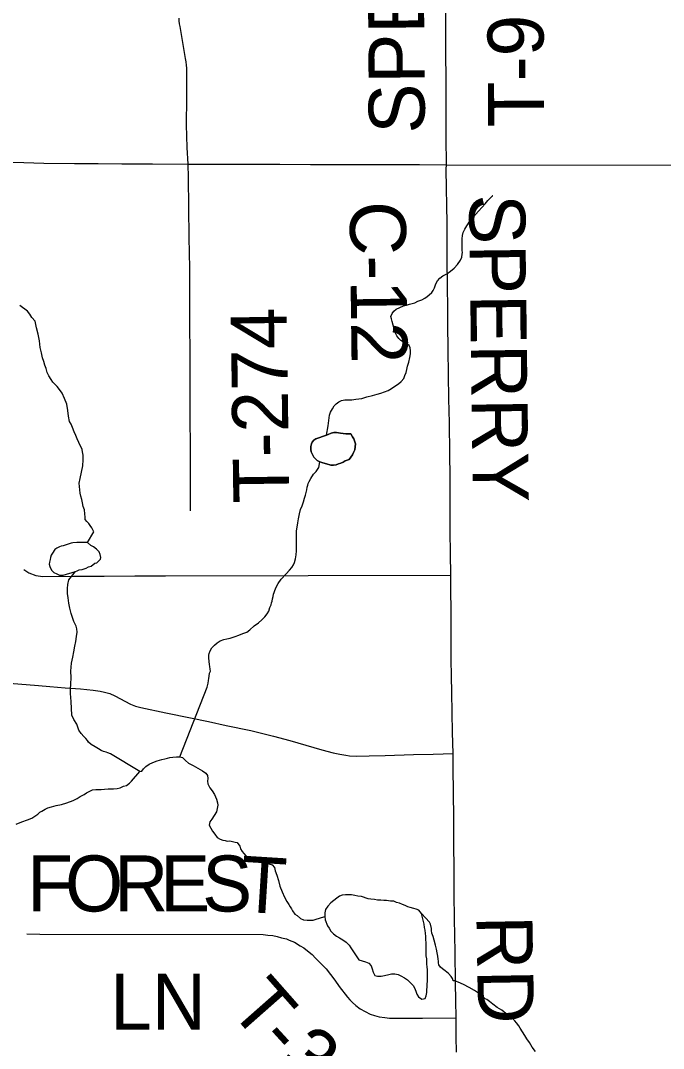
# Model space of a CAD drawing. Extents: x 103424 to 286016, y 38711 to 110967.
# Drawn here: x 112838 to 116302, y 74147 to 79687 of the extents above; entities that cross this region are included whole.
import ezdxf

# ---------------------------------------------------------------- set-up
doc = ezdxf.new("R2010")
doc.units = 0
for name, color, linetype in [('GM_X_County_Road', 7, 'Continuous'), ('GM_X_County_Road_Text', 7, 'Continuous'), ('GM_X_Minor_Lake', 7, 'Continuous'), ('GM_X_Minor_River', 7, 'Continuous'), ('GM_X_Township_Road', 7, 'Continuous'), ('GM_X_Township_Road_Text', 7, 'Continuous'), ('GM_X_US_Route', 7, 'Continuous')]:
    doc.layers.add(name, color=color, linetype=linetype)

msp = doc.modelspace()

# ---------------------------------------------------------------- linework, layer by layer
at = {"layer": 'GM_X_County_Road'}
for points in [[(115157.3, 76697.4), (115155.4, 76815.4), (115153.6, 76933.4), (115152.7, 77098.5), (115152.1, 77226), (115151.4, 77353.6), (115148.7, 77518.6), (115146.5, 77648.3), (115144.4, 77777.9), (115142.7, 77913.7), (115141.1, 78049.5), (115139.5, 78147.3), (115138, 78245.1), (115137.1, 78410.1), (115136.5, 78502.6), (115136, 78595.1), (115134.6, 78689.5), (115133.2, 78784), (115132.1, 78886), (115132.9, 78910)], [(115168.7, 75736), (115165.6, 75849.2), (115163.8, 75957.1), (115162, 76065.1), (115160.5, 76154.4), (115158.9, 76243.6), (115157.7, 76520.2), (115157, 76603.8), (115157.3, 76697.4)], [(115184.4, 74311.6), (115183.3, 74406.2), (115182.2, 74500.8), (115179.3, 74665.8), (115177.8, 74755.6), (115176.2, 74845.4), (115175.3, 74978.4), (115174.3, 75111.4), (115173.2, 75250.6), (115172.1, 75389.9), (115170.6, 75524.7), (115169.2, 75659.5), (115168.7, 75736)], [(115186.6, 74126.7), (115184.9, 74209.2), (115184.4, 74311.6)]]:
    msp.add_lwpolyline(points, dxfattribs=at)
at = {"layer": 'GM_X_Minor_Lake'}
for points in [[(114486.6, 77452.7), (114495.9, 77456.3), (114512, 77462.6), (114526.1, 77466.7), (114540.2, 77466.9), (114562.5, 77463.1), (114590.8, 77459.3), (114617.1, 77459.6), (114627.3, 77443.5), (114633.5, 77433.5), (114641.9, 77405.3), (114638.3, 77372.9), (114632.4, 77358.7), (114626.4, 77346.5), (114608.6, 77322.1), (114586.5, 77313.8), (114576.4, 77307.7), (114564.4, 77301.5), (114550.3, 77297.3), (114538.2, 77293.1), (114524.1, 77291), (114510, 77290.8), (114485.6, 77298.7), (114467.4, 77302.5), (114451.2, 77308.4), (114437, 77316.4), (114426.8, 77324.4), (114418.6, 77334.4), (114412.4, 77344.4), (114404.1, 77362.5), (114402, 77374.6), (114401.8, 77390.8), (114405.7, 77404.9), (114409.6, 77415.1), (114417.5, 77425.3), (114429.6, 77433.5), (114486.6, 77452.7)], [(114486.6, 77452.7), (114429.6, 77433.5), (114417.5, 77425.3), (114409.6, 77415.1), (114405.7, 77404.9), (114401.8, 77390.8), (114402, 77374.6), (114404.1, 77362.5), (114412.4, 77344.4), (114418.6, 77334.4), (114426.8, 77324.4), (114437, 77316.4), (114451.2, 77308.4), (114467.4, 77302.5), (114485.6, 77298.7), (114510, 77290.8), (114524.1, 77291), (114538.2, 77293.1), (114550.3, 77297.3)], [(114550.3, 77297.3), (114564.4, 77301.5), (114576.4, 77307.7), (114586.5, 77313.8), (114608.6, 77322.1), (114626.4, 77346.5), (114632.4, 77358.7), (114638.3, 77372.9), (114641.9, 77405.3), (114633.5, 77433.5), (114627.3, 77443.5), (114617.1, 77459.6), (114590.8, 77459.3), (114562.5, 77463.1), (114540.2, 77466.9), (114526.1, 77466.7), (114512, 77462.6), (114495.9, 77456.3), (114486.6, 77452.7)], [(113110, 76871), (113067, 76856.3), (113056.9, 76854.1), (113046.9, 76850), (113032.8, 76843.8), (113022.8, 76835.6), (113008.9, 76817.3), (113003, 76805.1), (112999.1, 76793), (112997.2, 76782.8), (112993.3, 76768.7), (112991.4, 76756.5), (112995.6, 76744.4), (113003.9, 76724.3), (113016.2, 76712.3), (113032.4, 76704.4), (113046.6, 76698.5), (113066.8, 76698.7), (113133.3, 76717.5), (113143.3, 76721.7), (113153.4, 76725.8), (113169.5, 76728), (113191.6, 76736.3), (113203.7, 76742.5), (113217.7, 76746.7), (113237.7, 76763), (113247.8, 76765.1), (113267.8, 76783.5), (113269.7, 76793.6), (113267.5, 76809.8), (113261.3, 76823.9), (113247, 76837.9), (113230.7, 76849.8), (113216.4, 76857.8), (113198.1, 76873.7), (113191.8, 76873.7)], [(113191.8, 76873.7), (113184, 76873.6), (113161.7, 76873.4), (113141.5, 76873.2), (113119.3, 76872.9), (113110, 76871)], [(114895.8, 74922.6), (114879.7, 74930.6), (114863.5, 74934.5), (114849.4, 74940.4), (114831.3, 74940.3), (114809.1, 74944.2), (114795.1, 74944.1), (114778.9, 74946), (114760.8, 74945.9), (114744.7, 74949.8), (114724.6, 74951.7), (114710.5, 74953.6), (114674.2, 74965.4), (114656, 74967.3), (114639.9, 74971.2), (114621.8, 74975.1), (114589.6, 74974.9), (114571.5, 74972.8), (114557.4, 74968.7), (114541.4, 74956.5), (114525.4, 74944.2), (114509.4, 74932), (114493.4, 74913.8), (114481.4, 74895.6), (114477.5, 74877.4), (114477.6, 74859.2), (114479.8, 74841.1), (114492.1, 74808.9), (114500.2, 74794.9), (114510.4, 74778.8), (114524.6, 74764.8), (114540.8, 74752.8), (114556.9, 74742.8), (114575.1, 74732.9), (114593.3, 74720.9), (114609.5, 74704.9), (114618.2, 74689.5)], [(115005.6, 74846.6), (114998.8, 74874.9), (114984.6, 74893), (114970.5, 74898.9), (114956.4, 74900.8), (114938.2, 74906.8), (114924.1, 74910.7), (114909.9, 74918.6), (114895.8, 74922.6)], [(114618.2, 74689.5), (114660.4, 74624.6), (114678.5, 74618.7), (114696.7, 74614.8), (114714.8, 74606.8), (114727, 74592.8), (114733.2, 74576.7), (114737.3, 74558.6), (114747.5, 74540.5), (114761.6, 74536.6), (114781.7, 74536.7), (114799.8, 74540.9), (114821.9, 74545.1), (114836, 74549.2), (114854.1, 74549.3), (114872.2, 74545.4), (114886.4, 74539.4), (114906.6, 74527.5), (114922.8, 74517.5), (114953.1, 74487.5), (114961.3, 74473.4), (114967.5, 74455.3), (114973.6, 74439.2), (114981.7, 74425.2), (114999.9, 74413.2), (115018, 74417.4), (115024, 74431.5), (115027.9, 74449.7), (115027.8, 74463.8), (115029.7, 74479.9), (115029.6, 74494.1), (115031.5, 74510.2), (115031.1, 74570.7), (115028.9, 74586.8), (115026.8, 74600.9), (115026.6, 74631.1), (115024.5, 74647.2), (115024, 74715.8), (115021.9, 74733.9), (115021.8, 74752.1), (115019.7, 74766.2), (115017.5, 74784.3), (115015.4, 74798.4), (115013.3, 74816.5), (115005.6, 74846.6)]]:
    msp.add_lwpolyline(points, dxfattribs=at)
at = {"layer": 'GM_X_Minor_River'}
for points in [[(114566.5, 77638.8), (114584.6, 77643.1), (114604.8, 77643.3), (114623, 77643.4), (114645.2, 77645.7), (114677.4, 77650.1), (114703.6, 77658.4), (114733.8, 77666.8), (114760, 77673.1), (114780.1, 77679.4), (114798.2, 77685.6), (114818.3, 77693.9), (114836.4, 77704.2), (114854.4, 77716.5), (114874.5, 77728.8), (114888.4, 77741), (114902.4, 77757.3), (114908.3, 77773.6), (114916.2, 77789.8), (114920, 77806), (114923.8, 77824.2), (114929.6, 77846.5), (114935.4, 77870.8), (114939.2, 77891), (114939, 77907.2), (114936.8, 77923.3), (114932.6, 77935.4), (114914.3, 77947.3), (114902.1, 77953.3), (114887.9, 77963.2), (114875.7, 77973.2), (114865.4, 77987.3), (114857.1, 78005.3), (114850.8, 78025.5), (114846.5, 78045.6), (114840.2, 78065.8), (114836, 78079.9), (114833.9, 78092), (114839.8, 78108.2), (114849.7, 78120.4), (114861.7, 78130.6), (114901.9, 78149.2), (114918, 78153.4), (114934.1, 78157.6), (114948.2, 78161.8), (114962.3, 78166), (114978.3, 78174.2), (115000.4, 78182.5), (115016.5, 78190.8), (115028.5, 78199), (115040.5, 78209.2), (115054.5, 78221.4), (115060.5, 78231.6), (115068.4, 78245.8), (115072.3, 78258), (115076.2, 78268.1), (115084.1, 78284.4), (115098.1, 78298.6), (115114.1, 78310.9), (115134.1, 78321.2), (115154.2, 78335.6), (115174.2, 78351.9), (115192.1, 78372.3), (115208, 78394.7), (115215.9, 78410.9), (115217.7, 78427.1), (115219.6, 78437.2), (115217.5, 78447.3), (115217.3, 78465.5), (115217.1, 78483.6), (115216.9, 78499.8), (115216.8, 78509.9), (115218.6, 78528.1), (115222.4, 78544.3), (115232.3, 78562.6), (115242.2, 78580.9), (115258.1, 78605.2), (115278, 78629.7), (115305.9, 78660.3), (115325.9, 78680.7), (115341.8, 78699), (115355.7, 78717.3), (115369.7, 78731.6), (115381.7, 78741.8), (115383.7, 78741.8), (115381.7, 78741.8)], [(113198.1, 76873.7), (113231.8, 76930.6), (113227.6, 76942.7), (113221.4, 76952.7), (113213.2, 76964.8), (113205, 76976.8), (113194.8, 76986.8), (113186.5, 76998.8), (113186.4, 77011), (113184.2, 77029.1), (113181.9, 77049.3), (113175.6, 77067.4), (113171.4, 77087.6), (113167.1, 77105.7), (113162.9, 77123.9), (113158.6, 77140), (113154, 77194.5), (113159.7, 77218.8), (113165.4, 77253.2), (113173.1, 77287.6), (113174.7, 77319.9), (113174.4, 77344.2), (113172.2, 77362.3), (113170.1, 77374.4), (113165.9, 77384.5), (113157.6, 77400.5), (113151.4, 77412.6), (113143.1, 77432.7), (113134.8, 77450.8), (113126.5, 77470.9), (113118.2, 77493.1), (113109.9, 77511.2), (113101.7, 77525.2), (113095.2, 77555.5), (113092.9, 77585.7), (113086.4, 77620), (113074, 77650.2), (113061.5, 77678.3), (113047.1, 77698.4), (113034.8, 77714.4), (113022.6, 77726.4), (113012.3, 77738.5), (113002.1, 77752.5), (112989.7, 77772.6), (112981.4, 77790.7), (112975.1, 77810.8), (112968.9, 77828.9), (112962.6, 77849), (112956.3, 77869.2), (112949.9, 77895.4), (112943.5, 77925.6), (112939.1, 77959.9), (112932.6, 77996.2), (112924.1, 78030.5), (112915.6, 78066.7), (112899.2, 78086.8), (112886.9, 78104.8), (112874.6, 78120.9), (112833.9, 78150.8)], [(114486.6, 77452.7), (114495.4, 77502.8), (114502.8, 77559.4), (114508.7, 77575.7), (114518.6, 77593.9), (114528.5, 77610.2), (114538.5, 77620.4), (114552.5, 77632.6), (114566.5, 77638.8)], [(113696.2, 75719.2), (113843.3, 76094.4), (113849.1, 76116.7), (113851, 76130.8), (113852.8, 76141), (113854.7, 76153.1), (113856.6, 76169.3), (113860.5, 76181.4), (113860.3, 76191.5), (113858.1, 76205.6), (113856, 76215.7), (113851.6, 76250), (113851.4, 76266.2), (113853.3, 76276.3), (113859.2, 76290.5), (113869.1, 76306.8), (113883.1, 76321), (113897.1, 76333.3), (113913.1, 76343.6), (113933.2, 76351.8), (113949.3, 76354), (113967.5, 76358.2), (113993.6, 76366.6), (114013.7, 76374.9), (114035.8, 76383.2), (114057.9, 76391.5), (114074, 76403.7), (114095.9, 76424.2), (114120, 76440.6), (114138, 76456.9), (114153.9, 76473.2), (114165.9, 76489.5), (114175.8, 76503.7), (114181.6, 76524), (114187.5, 76538.2), (114189.4, 76548.3), (114193.3, 76558.5), (114195.2, 76570.6), (114199.1, 76582.8), (114201, 76594.9), (114204.9, 76605), (114208.8, 76615.2), (114214.7, 76633.4), (114226.6, 76653.7), (114242.5, 76676.1), (114268.4, 76704.6), (114286.3, 76725), (114300.3, 76739.3), (114308.2, 76753.5), (114314.1, 76765.7), (114319.9, 76786), (114323.7, 76808.2), (114325.5, 76828.4), (114325.3, 76848.6), (114325.1, 76864.8), (114324.9, 76878.9), (114324.7, 76897.1), (114324.5, 76913.3), (114324.4, 76925.4), (114324.3, 76935.5), (114331.8, 76980), (114335.6, 77002.3), (114341.4, 77028.6), (114347.2, 77050.9), (114355, 77071.1), (114362.8, 77093.4), (114368.6, 77113.7), (114372.5, 77129.9), (114376.4, 77144.1), (114380.2, 77158.2), (114382.1, 77172.4), (114386, 77182.5), (114387.9, 77192.7), (114393.9, 77202.8), (114401.7, 77219.1), (114415.6, 77241.4), (114431.6, 77255.7), (114445.5, 77278.1), (114451.2, 77308.4)], [(113481, 75640.3), (113322.4, 75735.7), (113308.2, 75739.6), (113298.1, 75743.5), (113283.9, 75747.4), (113271.7, 75753.4), (113257.5, 75761.3), (113239.1, 75773.2), (113218.8, 75785.2), (113204.5, 75797.1), (113198.4, 75807.2), (113190.2, 75817.2), (113177.9, 75829.2), (113163.6, 75845.2), (113151.3, 75863.3), (113140.8, 75895.5), (113124.3, 75919.6), (113114, 75943.7), (113111.1, 76016.4), (113108.8, 76038.6), (113106.6, 76060.8), (113106.3, 76083), (113108, 76111.3), (113109.6, 76145.6), (113109.2, 76180), (113112.7, 76224.5), (113118.4, 76256.8), (113124.1, 76285.2), (113129.8, 76315.5), (113135.6, 76339.8), (113139.3, 76368.1), (113143.1, 76390.4), (113140.9, 76408.6), (113136.7, 76422.7), (113130.5, 76436.7), (113124.3, 76448.8), (113118, 76468.9), (113109.6, 76491.1), (113103.2, 76519.3), (113096.9, 76547.5), (113094.5, 76575.8), (113090.2, 76600), (113089.9, 76626.2), (113091.7, 76648.4), (113097.4, 76672.7), (113133.3, 76717.5)], [(113225.7, 75540.8), (113243.8, 75543), (113258, 75543.1), (113272.1, 75543.3), (113290.3, 75545.5), (113310.5, 75545.7), (113338.7, 75546), (113358.9, 75548.2), (113375, 75552.4), (113393.1, 75560.7), (113409.2, 75564.9), (113425.2, 75577.1), (113435.2, 75587.4), (113481, 75640.3), (113491.1, 75642.4), (113501, 75654.7), (113513, 75666.9), (113531.1, 75679.2), (113551.2, 75687.5), (113573.3, 75697.8), (113599.4, 75704.1), (113615.5, 75708.3), (113629.6, 75712.5), (113641.7, 75714.7), (113657.8, 75716.8), (113678, 75719.1), (113696.2, 75719.2), (113710.4, 75715.3), (113726.7, 75699.3), (113743, 75685.4), (113767.4, 75671.5), (113793.8, 75657.6), (113818.2, 75643.7), (113836.5, 75631.8), (113844.8, 75617.7), (113847, 75601.6), (113845.1, 75587.4), (113847.3, 75573.3), (113851.5, 75563.2), (113857.7, 75551.2), (113870, 75535.1), (113882.3, 75515.1), (113892.7, 75490.9), (113899, 75470.8), (113901.2, 75458.7), (113899.3, 75448.6), (113893.5, 75422.3), (113867.7, 75383.6), (113857.8, 75369.4), (113854, 75351.1), (113872.5, 75319), (113884.8, 75303), (113897.1, 75284.9), (113913.4, 75275), (113927.6, 75269.1), (113939.7, 75267.2), (113951.9, 75265.3), (113966, 75265.4), (113980.2, 75263.5), (113994.4, 75259.6), (114004.5, 75257.7), (114018.8, 75237.7), (114023, 75223.6), (114031.3, 75209.5), (114041.5, 75197.5), (114053.8, 75183.5), (114072.1, 75171.5), (114094.5, 75161.7), (114120.8, 75155.9), (114151.1, 75150.1), (114175.5, 75142.3), (114193.7, 75136.4), (114206, 75122.4), (114210.2, 75104.2), (114218.6, 75082.1), (114227, 75051.9), (114235.4, 75021.7), (114247.9, 74991.5), (114260.3, 74963.3), (114272.7, 74939.2), (114283, 74923.2), (114291.2, 74911.1), (114297.4, 74899.1), (114303.6, 74889), (114315.9, 74871), (114328.1, 74863), (114346.5, 74847), (114362.7, 74841.1), (114382.9, 74839.3), (114401.1, 74839.5), (114415.2, 74839.6), (114425.3, 74841.8), (114477.6, 74859.2)], [(112813.8, 75356.9), (112844, 75369.3), (112874.1, 75379.7), (112898.3, 75388.1), (112914.3, 75398.3), (112930.3, 75410.6), (112942.3, 75420.8), (112952.4, 75427), (112970.4, 75437.3), (112984.5, 75443.5), (113004.6, 75449.7), (113028.8, 75456), (113059, 75462.4), (113087.2, 75470.8), (113121.3, 75483.2), (113143.4, 75493.5), (113159.5, 75505.8), (113179.5, 75516.1), (113193.6, 75524.3), (113207.6, 75532.6), (113225.7, 75540.8)], [(115612.9, 74130.5), (115594.5, 74154.5), (115580.1, 74178.6), (115565.7, 74198.7), (115555.4, 74216.8), (115530.7, 74256.9), (115522.5, 74268.9), (115510.2, 74285), (115502, 74297), (115489.7, 74309), (115473.4, 74321), (115453, 74334.9), (115430.6, 74352.9), (115406.2, 74368.8), (115383.8, 74386.7), (115365.5, 74400.7), (115351.2, 74410.6), (115341.1, 74414.6), (115328.8, 74426.6), (115306.4, 74444.5), (115284, 74460.5), (115255.5, 74476.4), (115225, 74492.2), (115196.6, 74504), (115178.4, 74511.9), (115168.3, 74511.8), (115166.1, 74523.9), (115157.9, 74536), (115143.6, 74552), (115125.2, 74566), (115111, 74575.9), (115100.8, 74585.9), (115092.5, 74597.9), (115090.4, 74608), (115090.3, 74618.1), (115088.2, 74628.2), (115086, 74644.3), (115083.7, 74662.5), (115079.5, 74682.7), (115073.1, 74704.8), (115066.8, 74731), (115060.5, 74751.1), (115054.2, 74769.3), (115052, 74783.4), (115051.9, 74793.5), (115047.6, 74817.7), (115041.4, 74827.7), (114998.8, 74874.9)]]:
    msp.add_lwpolyline(points, dxfattribs=at)
at = {"layer": 'GM_X_Township_Road'}
for points in [[(115132.9, 78910), (115132.1, 79056.1), (115131.2, 79202.2), (115130.5, 79367.3), (115129.8, 79512.3), (115129, 79657.3), (115128.5, 79822.4)], [(113740.5, 78913.6), (113735.5, 79003), (113732.8, 79124.2), (113733.2, 79268.2), (113733.6, 79412.2), (113733.1, 79429.6), (113731.8, 79447), (113729.5, 79464.4), (113726.8, 79481.6), (113711.9, 79568.2), (113696.9, 79654.7), (113694.7, 79669.8), (113692.9, 79684.9), (113692.1, 79700.1)], [(113754, 77044.8), (113753.4, 77209.8), (113752.8, 77374.9), (113752.1, 77559), (113751.5, 77724.1), (113750.9, 77889.2), (113750.3, 78054.2), (113749.8, 78203.1), (113749.2, 78351.9), (113747, 78517), (113744.9, 78679), (113742.8, 78840.9), (113740.5, 78913.6)], [(115157.3, 76697.4), (115155.4, 76815.4), (115153.6, 76933.4), (115152.7, 77098.5), (115152.1, 77226), (115151.4, 77353.6), (115148.7, 77518.6), (115146.5, 77648.3), (115144.4, 77777.9), (115142.7, 77913.7), (115141.1, 78049.5), (115139.5, 78147.3), (115138, 78245.1), (115137.1, 78410.1), (115136.5, 78502.6), (115136, 78595.1), (115134.6, 78689.5), (115133.2, 78784), (115132.1, 78886), (115132.9, 78910)], [(112854.8, 76727.7), (112882.5, 76711.1), (112920.6, 76695.6), (112958.3, 76691.2), (113123.4, 76692), (113288.4, 76692.9), (113453.2, 76693.7), (113618, 76694.6), (115157.3, 76697.4)], [(115168.7, 75736), (115165.6, 75849.2), (115163.8, 75957.1), (115162, 76065.1), (115160.5, 76154.4), (115158.9, 76243.6), (115157.7, 76520.2), (115157, 76603.8), (115157.3, 76697.4)], [(112778.2, 76116.3), (112934.5, 76104.2), (112996, 76098.1), (113078.8, 76091.4), (113161.5, 76084.8), (113228.4, 76079), (113267, 76073.3), (113290.4, 76067.8), (113318.8, 76059.4), (113346.1, 76047.8), (113375.4, 76032.1), (113399.6, 76018.4), (113429.7, 76002.7), (113457.2, 75991.6), (113486.6, 75984.4), (113620, 75956.6), (113753.4, 75928.8), (113849.7, 75908.6), (113945.9, 75888.3), (114078.6, 75860.4), (114200.2, 75829.6), (114289, 75806.8), (114375, 75782.1), (114461, 75757.4), (114522.8, 75740.1), (114559.1, 75732.9), (114590.6, 75727.1), (114609.9, 75724), (114648.9, 75722.7), (114716.2, 75724.7), (114802.4, 75725.5), (114955.3, 75730.8), (115060.5, 75734), (115168.7, 75736)], [(115184.4, 74311.6), (115183.3, 74406.2), (115182.2, 74500.8), (115179.3, 74665.8), (115177.8, 74755.6), (115176.2, 74845.4), (115175.3, 74978.4), (115174.3, 75111.4), (115173.2, 75250.6), (115172.1, 75389.9), (115170.6, 75524.7), (115169.2, 75659.5), (115168.7, 75736)], [(112870.6, 74765.9), (112940.8, 74763), (114145.6, 74760.8), (114170.6, 74758.7), (114197.1, 74755.3), (114220.9, 74750.1), (114244.1, 74743.9), (114270.3, 74738.2), (114285.8, 74731.5), (114314.6, 74720), (114344.6, 74700.5), (114364.2, 74689.1), (114392.3, 74665.7), (114408.8, 74654.2), (114426.8, 74634.5), (114445.9, 74615.4), (114484.1, 74576.6), (114531.2, 74515.1), (114555.6, 74482), (114599.9, 74424.3), (114612.3, 74409.7), (114626.8, 74395), (114644.7, 74379.5), (114668.5, 74361.4), (114694.3, 74346.3), (114721.7, 74332.3), (114744.6, 74324.4), (114770.1, 74318.2), (114800.3, 74313.9), (114826.8, 74311.3), (114857.5, 74310.6), (114910.7, 74310.1), (115004.6, 74311.3), (115184.4, 74311.6)], [(115186.6, 74126.7), (115184.9, 74209.2), (115184.4, 74311.6)]]:
    msp.add_lwpolyline(points, dxfattribs=at)
at = {"layer": 'GM_X_US_Route'}
for points in [[(112746.7, 78923), (112855.1, 78920.9), (112963.5, 78918.7), (113128.6, 78917), (113256.1, 78915.7), (113383.5, 78914.4), (113548.6, 78914.1), (113740.5, 78913.6), (113905.5, 78913.1), (114070.6, 78912.7), (114235.7, 78912.3), (114400.7, 78911.8), (114565.8, 78911.4), (114842.5, 78910.7), (114987.7, 78910.4), (115132.9, 78910)], [(112746.7, 78923), (112855.1, 78920.9), (112963.5, 78918.7), (113128.6, 78917), (113256.1, 78915.7), (113383.5, 78914.4), (113548.6, 78914.1), (113740.5, 78913.6), (113905.5, 78913.1), (114070.6, 78912.7), (114235.7, 78912.3), (114400.7, 78911.8), (114565.8, 78911.4), (114842.5, 78910.7), (114987.7, 78910.4), (115132.9, 78910)], [(115132.9, 78910), (116430.7, 78907.5)], [(115132.9, 78910), (116430.7, 78907.5)]]:
    msp.add_lwpolyline(points, dxfattribs=at)

# ---------------------------------------------------------------- texts
at = {"layer": 'GM_X_County_Road_Text'}
for s, rotation, p in [('SPERRY', 270.7248, (115254.3, 78748.9)), ('C-12', 270.6914, (114611.1, 78711.9)), ('RD', 270.9872, (115294.1, 74862))]:
    msp.add_text(s, height=301.87, rotation=rotation, dxfattribs=at).set_placement(p)
at = {"layer": 'GM_X_Township_Road_Text'}
for s, height, rotation, p in [('SPERRY', 301.87, 90.3643, (115016.8, 79078.3)), ('T-90', 301.87, 90.3535, (115659.5, 79113.5)), ('T-274', 301.87, 90.8216, (114286.5, 77087.6)), ('F', 301.9, 0, (112873.2, 74885.7)), ('O', 301.9, 0, (113076.8, 74885.7)), ('R', 301.9, 0, (113342.5, 74885.7)), ('E', 301.9, 359.9957, (113590.4, 74885.7)), ('S', 301.9, 359.8147, (113816, 74885.7)), ('T', 301.9, 356.4234, (114014.9, 74885.2)), ('LN', 301.87, 0, (113320.3, 74248)), ('T', 301.9, 311.4097, (113954, 74359)), ('-', 301.9, 312.4711, (114107.4, 74185.1)), ('3', 301.9, 318.7402, (114216.9, 74068.5))]:
    msp.add_text(s, height=height, rotation=rotation, dxfattribs=at).set_placement(p)

doc.saveas('drawing.dxf')
